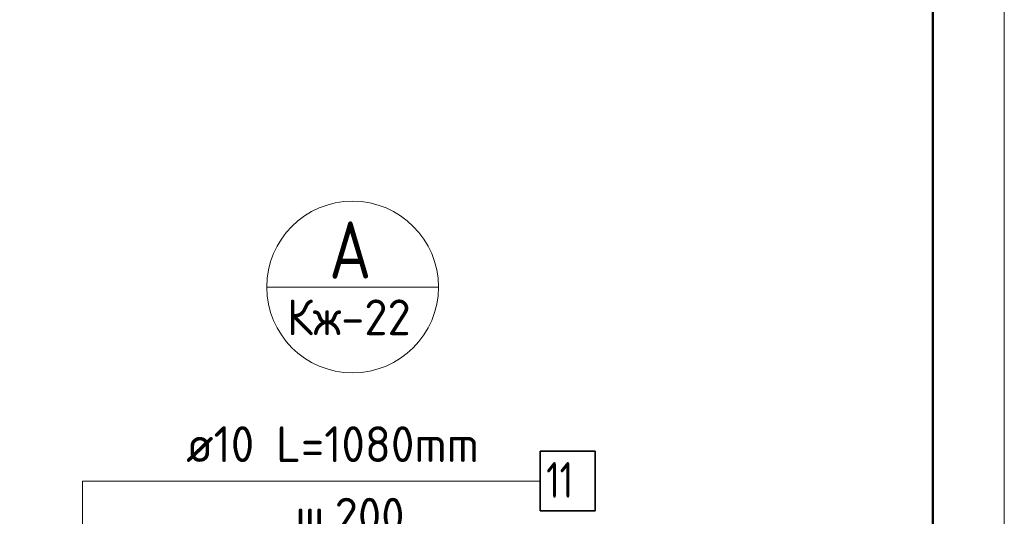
# Model space of a CAD drawing. Header units: millimetres. Extents: x -49773 to 2322955, y -3321 to 58485.
# Tile 498 of 580: x 1945382 to 1952262, y 10736 to 14209. Entities that reach past the tile are written whole.
import ezdxf

# ---------------------------------------------------------------- set-up
doc = ezdxf.new("R2010")
doc.units = ezdxf.units.MM
doc.layers.add('Standard', color=7, linetype='Continuous', lineweight=25)
doc.layers.add('Арм.стержн.горизонт. 2', color=202, linetype='Continuous', lineweight=35)
doc.styles.add('ISOCPEUR', font='txt')

msp = doc.modelspace()

# ---------------------------------------------------------------- linework, layer by layer
at = {"layer": 'Standard', "color": 7, "linetype": 'Continuous', "lineweight": 13, "transparency": 33554687}
msp.add_line((1947108.2, 12340), (1948308.2, 12340), dxfattribs=at)
msp.add_lwpolyline([(1910262.3, -2799.3), (1952262.3, -2799.3), (1952262.3, 56600.7), (1910262.3, 56600.7), (1910262.3, -2799.3)], close=True, dxfattribs=at)
at = {"layer": 'Standard', "color": 7, "linetype": 'Continuous', "lineweight": 50, "transparency": 33554687}
msp.add_lwpolyline([(1912262.3, 56100.7), (1951762.3, 56100.7), (1951762.3, -2299.3), (1912262.3, -2299.3), (1912262.3, 56100.7)], close=True, dxfattribs=at)
at = {"layer": 'Standard', "color": 7, "linetype": 'Continuous', "lineweight": 13, "transparency": 33554687}
msp.add_lwpolyline([(1946067.9, 9791.4), (1945820.5, 10038.9), (1945820.5, 10982.6), (1946444.9, 10982.6)], dxfattribs=at)
msp.add_circle((1947708.2, 12340), 600, dxfattribs=at)
at = {"layer": 'Арм.стержн.горизонт. 2', "color": 7, "linetype": 'Continuous', "lineweight": 13, "transparency": 33554687}
msp.add_line((1946444.9, 10982.6), (1949020, 10982.6), dxfattribs=at)
at = {"layer": 'Арм.стержн.горизонт. 2', "color": 7, "linetype": 'Continuous', "lineweight": 35, "transparency": 33554687}
msp.add_lwpolyline([(1949019.9, 10774.2), (1949403.3, 10774.2), (1949403.3, 11190.9), (1949019.9, 11190.9), (1949019.9, 10774.2)], dxfattribs=at)

# ---------------------------------------------------------------- texts
at = {"layer": 'Standard', "color": 7, "linetype": 'Continuous', "lineweight": 35, "transparency": 33554687, "insert": (1947544.2, 12398.2), "char_height": 400, "width": 523.526, "attachment_point": 7, "style": 'ISOCPEUR'}
msp.add_mtext('\\W0.82;А', dxfattribs=at)
at = {"layer": 'Standard', "color": 7, "linetype": 'Continuous', "lineweight": 25, "transparency": 33554687, "insert": (1947249.2, 12002.5), "char_height": 250, "width": 1068.125, "attachment_point": 7, "style": 'ISOCPEUR'}
msp.add_mtext('\\W0.95;Кж-22', dxfattribs=at)
at = {"layer": 'Арм.стержн.горизонт. 2', "color": 7, "linetype": 'Continuous', "lineweight": 25, "transparency": 33554687, "char_height": 250, "attachment_point": 7, "style": 'ISOCPEUR'}
for s, insert, width in [('{\\W0.9600;ø10 L=1080mm }', (1946544.9, 11115.9), 2493.981), ('{\\W0.7500;11}', (1949061.6, 10865.9), 393.558), ('{\\W0.9500;ш.200}', (1947307.5, 10615.9), 967.736)]:
    msp.add_mtext(s, dxfattribs=dict(at, insert=insert, width=width))

doc.saveas('drawing.dxf')
